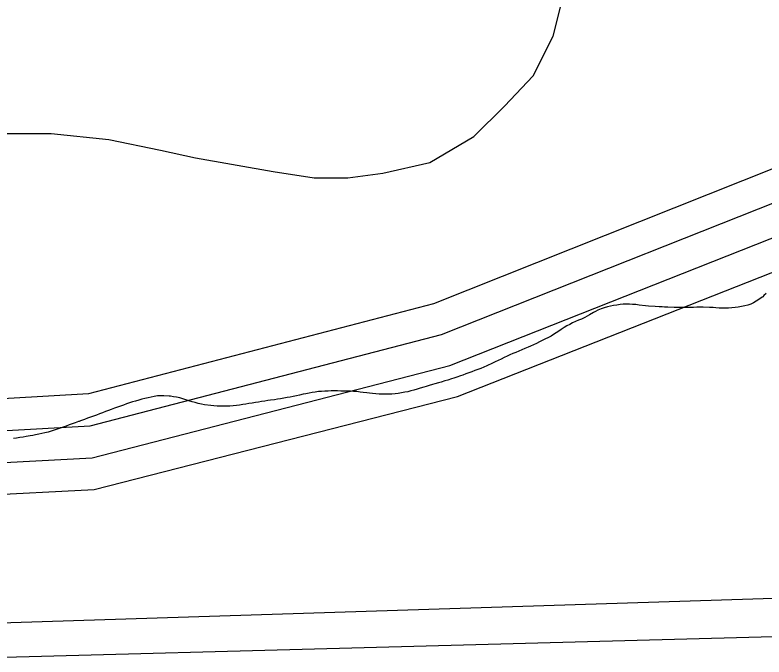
# Model space of a CAD drawing. Extents: x 2260773 to 2342389, y 552869 to 618546.
# Drawn here: x 2328512 to 2329447, y 597717 to 598520 of the extents above; entities that cross this region are included whole.
import ezdxf

# ---------------------------------------------------------------- set-up
doc = ezdxf.new("R2010")
doc.units = 0
for name, color, linetype in [('Exist Boundary Political City Limit New', 7, 'Continuous'), ('Exist Hydrographic Buffer Line', 7, 'Continuous'), ('Exist Hydrographic Lake Shore', 7, 'Continuous'), ('Exist Road Non-System Type 51', 7, 'Continuous'), ('Map Preparation Boundary City Limit Buffer Line', 7, 'Continuous')]:
    doc.layers.add(name, color=color, linetype=linetype)

msp = doc.modelspace()

# ---------------------------------------------------------------- linework, layer by layer
at = {"layer": 'Exist Boundary Political City Limit New'}
for points in [[(2329450.25, 598171.62), (2329447.25, 598168.88), (2329445.75, 598167.38), (2329445.25, 598166.88), (2329441, 598164), (2329437.75, 598161.88), (2329434.25, 598159.88), (2329431, 598158), (2329427.25, 598157), (2329423.25, 598156), (2329419.25, 598155.12), (2329415.25, 598154.31), (2329411.25, 598153.94), (2329407.25, 598153.56), (2329403.25, 598153.19), (2329399.25, 598152.94), (2329395.25, 598153.12), (2329391.25, 598153.31), (2329387.25, 598153.56), (2329384, 598153.75), (2329379.25, 598154), (2329371.25, 598154.25), (2329367.5, 598154.31), (2329363.5, 598154.25), (2329359.25, 598154.12), (2329355.25, 598154), (2329350.5, 598153.94), (2329347.25, 598154), (2329343.25, 598154), (2329339.25, 598154.06), (2329335.25, 598154.12), (2329327.25, 598154.38), (2329323.25, 598154.56), (2329320, 598154.69)], [(2329320, 598154.69), (2329316.25, 598154.88), (2329311.25, 598155.12), (2329303.25, 598155.62), (2329299.25, 598156), (2329291.25, 598157), (2329287.25, 598157.56), (2329283.25, 598157.81), (2329279.5, 598158), (2329275.5, 598158.06), (2329271.5, 598158.06), (2329267.5, 598157.56), (2329263.5, 598157), (2329259.5, 598156.44), (2329255.5, 598155.81), (2329251.75, 598154.75), (2329247.75, 598153.56), (2329244, 598152.38), (2329239.75, 598150.81), (2329236.75, 598149.12), (2329234.25, 598147.5), (2329229.5, 598144.69), (2329226.5, 598143.06), (2329223.5, 598141.5), (2329219.25, 598139.5), (2329215.5, 598137.94), (2329211.75, 598136.31), (2329208.25, 598134.75), (2329204.75, 598132.81), (2329201.25, 598130.88), (2329197.75, 598128.81), (2329194, 598126.5), (2329191, 598124.5), (2329187.75, 598122.31), (2329184.25, 598120.12), (2329181.5, 598118.31), (2329178.25, 598116.56), (2329173.75, 598114.38), (2329170.25, 598112.56), (2329167, 598110.94), (2329163, 598109.06), (2329159.5, 598107.38), (2329155.75, 598105.75), (2329152.75, 598104.44), (2329148.5, 598102.5), (2329144.75, 598101), (2329141, 598099.44), (2329137.5, 598097.88), (2329133.75, 598096.25), (2329130, 598094.62), (2329126.5, 598093), (2329122.75, 598091.25), (2329119.25, 598089.56), (2329115.5, 598087.81), (2329111.75, 598086), (2329108.25, 598084.25), (2329101.25, 598081), (2329097.5, 598079.44), (2329093.75, 598077.81), (2329090, 598076.44), (2329086.25, 598075), (2329082.5, 598073.56), (2329078.75, 598072.19), (2329075, 598070.88), (2329071.25, 598069.56), (2329068.25, 598068.56), (2329063.75, 598067), (2329060, 598065.75), (2329057, 598064.81), (2329052.25, 598063.31), (2329048.5, 598062.12), (2329044, 598060.75), (2329040.75, 598059.81), (2329036.25, 598058.5), (2329033.25, 598057.56), (2329029.25, 598056.44), (2329025.5, 598055.25), (2329022.5, 598054.38), (2329017.75, 598053), (2329014, 598051.94), (2329010, 598050.81), (2329006.25, 598049.75), (2329002.25, 598048.69), (2328998.5, 598047.94), (2328994.5, 598047.25), (2328990.5, 598046.5), (2328986.75, 598045.94), (2328982.5, 598045.75), (2328978.5, 598045.62), (2328974.5, 598045.56), (2328970.5, 598045.5), (2328966.5, 598045.75), (2328962.5, 598046.06), (2328958.5, 598046.44), (2328954.75, 598046.81), (2328951.25, 598047.25), (2328946.75, 598047.81)], [(2328946.75, 598047.81), (2328942.75, 598048.31), (2328938.75, 598048.75), (2328934.75, 598049), (2328930.75, 598049.19), (2328926.75, 598049.38), (2328922.75, 598049.56), (2328918.75, 598049.56), (2328914.75, 598049.62), (2328906.75, 598049.62), (2328902.75, 598049.44), (2328898.75, 598049.25), (2328894.75, 598049), (2328891, 598048.75), (2328886.75, 598048.19), (2328882.75, 598047.56), (2328879, 598046.88), (2328875, 598046.19), (2328871.5, 598045.44), (2328867.25, 598044.44), (2328863.25, 598043.62), (2328859.25, 598042.75), (2328855.5, 598042), (2328851.5, 598041.31), (2328847.5, 598040.62), (2328843.5, 598039.94), (2328839.5, 598039.31), (2328835.75, 598038.69), (2328831, 598038), (2328827.75, 598037.5), (2328823.75, 598036.94), (2328819.75, 598036.31), (2328816, 598035.75), (2328812, 598035.19), (2328808, 598034.56), (2328804, 598033.94), (2328800, 598033.31), (2328796.5, 598032.69), (2328792, 598032.06), (2328788.25, 598031.5), (2328780.25, 598030.5), (2328776.25, 598030.44), (2328772.25, 598030.44), (2328768.25, 598030.5), (2328764.25, 598030.56), (2328760.25, 598031), (2328756.25, 598031.44), (2328748.25, 598032.44), (2328744.5, 598033.25), (2328740.5, 598034.12), (2328736.75, 598035.06), (2328733, 598036.06), (2328729, 598037.31), (2328725.25, 598038.56), (2328721.25, 598039.75), (2328717.5, 598040.94), (2328713.5, 598041.69), (2328709.75, 598042.31), (2328705.75, 598043), (2328704.25, 598043.19), (2328697.5, 598043.44), (2328693.5, 598043.5), (2328689.75, 598043.38), (2328685.75, 598042.69), (2328681.75, 598042), (2328678, 598041.19), (2328674, 598040.38), (2328670, 598039.31), (2328666.25, 598038.19), (2328662.25, 598037.06), (2328658.5, 598035.94), (2328654.75, 598034.69), (2328651, 598033.38), (2328647.25, 598032.06), (2328643.5, 598030.75), (2328639.75, 598029.31), (2328636, 598027.94), (2328632, 598026.44), (2328628.5, 598025.12), (2328624.75, 598023.75), (2328621, 598022.31), (2328617.25, 598020.94), (2328613.5, 598019.56), (2328609.75, 598018.19), (2328606, 598016.75), (2328602.25, 598015.44), (2328598.5, 598014.06), (2328593.5, 598012.25), (2328591.75, 598011.62), (2328591, 598011.31), (2328587, 598009.81), (2328583.25, 598008.5), (2328579.5, 598007.12), (2328575.75, 598005.75), (2328572, 598004.44), (2328568.25, 598003.06)], [(2328568.25, 598003.06), (2328564.5, 598001.75), (2328560.75, 598000.56), (2328557, 597999.44)], [(2328557, 597999.44), (2328553, 597998.31), (2328549, 597997.25), (2328545.25, 597996.44), (2328541.5, 597995.56), (2328537.5, 597994.81), (2328534, 597994.06), (2328530.5, 597993.5), (2328525.75, 597992.69), (2328521.75, 597992), (2328517.75, 597991.31), (2328513.75, 597990.75), (2328509.75, 597990.19)]]:
    msp.add_lwpolyline(points, dxfattribs=at)
at = {"layer": 'Exist Hydrographic Buffer Line'}
for points in [[(2327876.13, 597659.67), (2327603.61, 597689.66), (2327215.45, 597902.14), (2327052.43, 598101.4), (2327002.19, 598173.53), (2326898.64, 598294.15), (2326753.67, 598385.81), (2326773.15, 598452.66), (2326913, 598468.34), (2326998.09, 598441.28), (2327236.16, 598271.03), (2327736.69, 598040.96), (2328045.09, 597974.94), (2328605.7, 598006.16), (2329044.51, 598120.06), (2329557.14, 598323.32), (2329691.66, 598323.11), (2329718.93, 598234.17), (2329746, 598032.91), (2329707.65, 597843.91), (2329687.97, 597788.95), (2329618.66, 597723.18), (2329558.99, 597704.78), (2327876.13, 597659.67)], [(2327877.77, 597699.71), (2327615.92, 597728.62), (2327241.49, 597933.46), (2327084.42, 598125.55), (2327035.21, 598196.34), (2326929.2, 598320.24), (2326799.19, 598406.72), (2326910.13, 598427.18), (2326980.05, 598405.03), (2327212.99, 598238.48), (2327720.08, 598004.62), (2328036.89, 597935.77), (2328608.16, 597966.22), (2329054.77, 598081.36), (2329564.73, 598283.28), (2329676.28, 598283.18), (2329679.35, 598227.87), (2329705.4, 598034.3), (2329669.1, 597854.67), (2329653.72, 597811.41), (2329597.95, 597758.66), (2329552.43, 597744.66), (2327877.77, 597699.71)], [(2327879.41, 597739.79), (2327628.22, 597767.47), (2327267.33, 597964.84), (2327116.2, 598149.59), (2327067.81, 598219.15), (2326959.34, 598346.34), (2327189.61, 598205.98), (2327703.47, 597968.22), (2328028.69, 597896.61), (2328610.42, 597926.29), (2329064.61, 598042.6), (2329572.52, 598243.3), (2329635.88, 598243.14), (2329665, 598035.58), (2329630.35, 597865.49), (2329577.24, 597794.08), (2327879.41, 597739.79)]]:
    msp.add_lwpolyline(points, dxfattribs=at)
at = {"layer": 'Exist Hydrographic Lake Shore'}
msp.add_lwpolyline([(2329786.39, 598031.58), (2329758.5, 598240.48), (2329741.49, 598331.68), (2329707.45, 598363.1), (2329549.35, 598363.3), (2329034.47, 598158.71), (2328603.45, 598046.09), (2328053.5, 598014.05), (2327753.51, 598077.36), (2327259.33, 598303.53), (2327016.34, 598477.47), (2326915.46, 598509.46), (2326885.45, 598504.43)], dxfattribs=at)
at = {"layer": 'Exist Road Non-System Type 51'}
msp.add_lwpolyline([(2328482.63, 598371.34), (2328556.74, 598371.34), (2328628.95, 598363.73), (2328693.57, 598350.42), (2328737.27, 598340.92), (2328834.19, 598323.8), (2328885.5, 598316.2), (2328927.31, 598316.2), (2328971.02, 598321.9), (2329029.93, 598335.21), (2329085.04, 598367.54), (2329123.05, 598405.57), (2329159.15, 598443.6), (2329183.86, 598493.04), (2329193.36, 598529.17)], dxfattribs=at)
at = {"layer": 'Map Preparation Boundary City Limit Buffer Line'}
for points in [[(2329450.25, 598171.62), (2329447.25, 598168.88), (2329445.75, 598167.38), (2329445.25, 598166.88), (2329441, 598164), (2329437.75, 598161.88), (2329434.25, 598159.88), (2329431, 598158), (2329427.25, 598157), (2329423.25, 598156), (2329419.25, 598155.12), (2329415.25, 598154.31), (2329411.25, 598153.94), (2329407.25, 598153.56), (2329403.25, 598153.19), (2329399.25, 598152.94), (2329395.25, 598153.12), (2329391.25, 598153.31), (2329387.25, 598153.56), (2329384, 598153.75), (2329379.25, 598154), (2329371.25, 598154.25), (2329367.5, 598154.31), (2329363.5, 598154.25), (2329359.25, 598154.12), (2329355.25, 598154), (2329350.5, 598153.94), (2329347.25, 598154), (2329343.25, 598154), (2329339.25, 598154.06), (2329335.25, 598154.12), (2329327.25, 598154.38), (2329323.25, 598154.56), (2329320, 598154.69)], [(2329320, 598154.69), (2329316.25, 598154.88), (2329311.25, 598155.12), (2329303.25, 598155.62), (2329299.25, 598156), (2329291.25, 598157), (2329287.25, 598157.56), (2329283.25, 598157.81), (2329279.5, 598158), (2329275.5, 598158.06), (2329271.5, 598158.06), (2329267.5, 598157.56), (2329263.5, 598157), (2329259.5, 598156.44), (2329255.5, 598155.81), (2329251.75, 598154.75), (2329247.75, 598153.56), (2329244, 598152.38), (2329239.75, 598150.81), (2329236.75, 598149.12), (2329234.25, 598147.5), (2329229.5, 598144.69), (2329226.5, 598143.06), (2329223.5, 598141.5), (2329219.25, 598139.5), (2329215.5, 598137.94), (2329211.75, 598136.31), (2329208.25, 598134.75), (2329204.75, 598132.81), (2329201.25, 598130.88), (2329197.75, 598128.81), (2329194, 598126.5), (2329191, 598124.5), (2329187.75, 598122.31), (2329184.25, 598120.12), (2329181.5, 598118.31), (2329178.25, 598116.56), (2329173.75, 598114.38), (2329170.25, 598112.56), (2329167, 598110.94), (2329163, 598109.06), (2329159.5, 598107.38), (2329155.75, 598105.75), (2329152.75, 598104.44), (2329148.5, 598102.5), (2329144.75, 598101), (2329141, 598099.44), (2329137.5, 598097.88), (2329133.75, 598096.25), (2329130, 598094.62), (2329126.5, 598093), (2329122.75, 598091.25), (2329119.25, 598089.56), (2329115.5, 598087.81), (2329111.75, 598086), (2329108.25, 598084.25), (2329101.25, 598081), (2329097.5, 598079.44), (2329093.75, 598077.81), (2329090, 598076.44), (2329086.25, 598075), (2329082.5, 598073.56), (2329078.75, 598072.19), (2329075, 598070.88), (2329071.25, 598069.56), (2329068.25, 598068.56), (2329063.75, 598067), (2329060, 598065.75), (2329057, 598064.81), (2329052.25, 598063.31), (2329048.5, 598062.12), (2329044, 598060.75), (2329040.75, 598059.81), (2329036.25, 598058.5), (2329033.25, 598057.56), (2329029.25, 598056.44), (2329025.5, 598055.25), (2329022.5, 598054.38), (2329017.75, 598053), (2329014, 598051.94), (2329010, 598050.81), (2329006.25, 598049.75), (2329002.25, 598048.69), (2328998.5, 598047.94), (2328994.5, 598047.25), (2328990.5, 598046.5), (2328986.75, 598045.94), (2328982.5, 598045.75), (2328978.5, 598045.62), (2328974.5, 598045.56), (2328970.5, 598045.5), (2328966.5, 598045.75), (2328962.5, 598046.06), (2328958.5, 598046.44), (2328954.75, 598046.81), (2328951.25, 598047.25), (2328946.75, 598047.81)], [(2328946.75, 598047.81), (2328942.75, 598048.31), (2328938.75, 598048.75), (2328934.75, 598049), (2328930.75, 598049.19), (2328926.75, 598049.38), (2328922.75, 598049.56), (2328918.75, 598049.56), (2328914.75, 598049.62), (2328906.75, 598049.62), (2328902.75, 598049.44), (2328898.75, 598049.25), (2328894.75, 598049), (2328891, 598048.75), (2328886.75, 598048.19), (2328882.75, 598047.56), (2328879, 598046.88), (2328875, 598046.19), (2328871.5, 598045.44), (2328867.25, 598044.44), (2328863.25, 598043.62), (2328859.25, 598042.75), (2328855.5, 598042), (2328851.5, 598041.31), (2328847.5, 598040.62), (2328843.5, 598039.94), (2328839.5, 598039.31), (2328835.75, 598038.69), (2328831, 598038), (2328827.75, 598037.5), (2328823.75, 598036.94), (2328819.75, 598036.31), (2328816, 598035.75), (2328812, 598035.19), (2328808, 598034.56), (2328804, 598033.94), (2328800, 598033.31), (2328796.5, 598032.69), (2328792, 598032.06), (2328788.25, 598031.5), (2328780.25, 598030.5), (2328776.25, 598030.44), (2328772.25, 598030.44), (2328768.25, 598030.5), (2328764.25, 598030.56), (2328760.25, 598031), (2328756.25, 598031.44), (2328748.25, 598032.44), (2328744.5, 598033.25), (2328740.5, 598034.12), (2328736.75, 598035.06), (2328733, 598036.06), (2328729, 598037.31), (2328725.25, 598038.56), (2328721.25, 598039.75), (2328717.5, 598040.94), (2328713.5, 598041.69), (2328709.75, 598042.31), (2328705.75, 598043), (2328704.25, 598043.19), (2328697.5, 598043.44), (2328693.5, 598043.5), (2328689.75, 598043.38), (2328685.75, 598042.69), (2328681.75, 598042), (2328678, 598041.19), (2328674, 598040.38), (2328670, 598039.31), (2328666.25, 598038.19), (2328662.25, 598037.06), (2328658.5, 598035.94), (2328654.75, 598034.69), (2328651, 598033.38), (2328647.25, 598032.06), (2328643.5, 598030.75), (2328639.75, 598029.31), (2328636, 598027.94), (2328632, 598026.44), (2328628.5, 598025.12), (2328624.75, 598023.75), (2328621, 598022.31), (2328617.25, 598020.94), (2328613.5, 598019.56), (2328609.75, 598018.19), (2328606, 598016.75), (2328602.25, 598015.44), (2328598.5, 598014.06), (2328593.5, 598012.25), (2328591.75, 598011.62), (2328591, 598011.31), (2328587, 598009.81), (2328583.25, 598008.5), (2328579.5, 598007.12), (2328575.75, 598005.75), (2328572, 598004.44), (2328568.25, 598003.06)], [(2328568.25, 598003.06), (2328564.5, 598001.75), (2328560.75, 598000.56), (2328557, 597999.44)], [(2328557, 597999.44), (2328553, 597998.31), (2328549, 597997.25), (2328545.25, 597996.44), (2328541.5, 597995.56), (2328537.5, 597994.81), (2328534, 597994.06), (2328530.5, 597993.5), (2328525.75, 597992.69), (2328521.75, 597992), (2328517.75, 597991.31), (2328513.75, 597990.75), (2328509.75, 597990.19)]]:
    msp.add_lwpolyline(points, dxfattribs=at)

doc.saveas('drawing.dxf')
